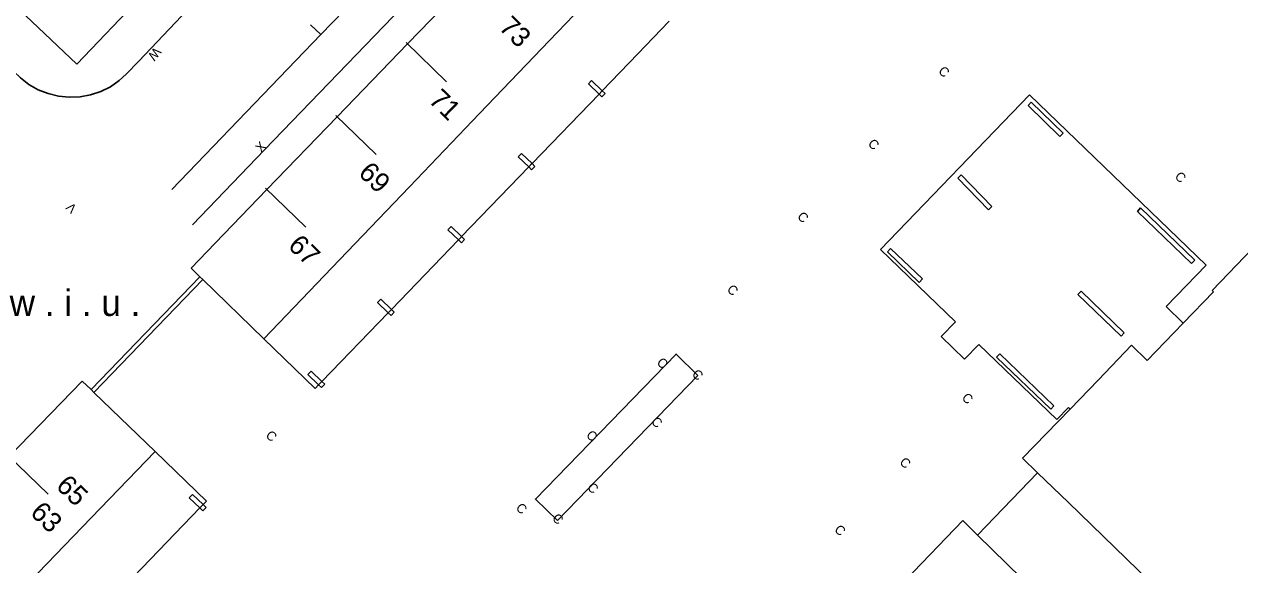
# Model space of a CAD drawing. Extents: x 134999 to 136502, y 457398 to 459002.
# Drawn here: x 135185.3 to 135250.1, y 457998 to 458026.8 of the extents above; entities that cross this region are included whole.
import ezdxf

# ---------------------------------------------------------------- set-up
doc = ezdxf.new("R2010")
doc.units = 0
for name, color, linetype in [('RI_DGTB_13', 7, 'Continuous'), ('RI_DGTB_15', 7, 'Continuous'), ('RI_DGTB_2', 7, 'Continuous'), ('RI_DGTB_30', 7, 'Continuous'), ('RI_DGTB_31', 7, 'Continuous'), ('RI_DGTB_35', 7, 'Continuous'), ('RI_DGTB_36', 7, 'Continuous'), ('RI_DGTB_41', 7, 'Continuous'), ('RI_DGTB_53', 7, 'Continuous'), ('RI_DGTB_6', 7, 'Continuous'), ('RI_DGTB_7', 7, 'Continuous')]:
    doc.layers.add(name, color=color, linetype=linetype)

msp = doc.modelspace()

# ---------------------------------------------------------------- linework, layer by layer
at = {"layer": 'RI_DGTB_13'}
msp.add_line((135194.453, 458031.333), (135188.054, 458024.639), dxfattribs=at)
msp.add_lwpolyline([(135188.054, 458024.639), (135183.937, 458028.544)], dxfattribs=at)
at = {"layer": 'RI_DGTB_15'}
for p, q in [((135205.613, 458025.781), (135207.77, 458023.696)), ((135201.863, 458021.901), (135204.02, 458019.816)), ((135198.113, 458018.022), (135200.27, 458015.937)), ((135184.364, 458003.798), (135186.521, 458001.713))]:
    msp.add_line(p, q, dxfattribs=at)
at = {"layer": 'RI_DGTB_2'}
for p, q in [((135230.916, 458014.761), (135238.858, 458022.995)), ((135248.272, 458013.914), (135238.858, 458022.995)), ((135195.428, 458015.084), (135194.144, 458013.759)), ((135234.911, 458010.908), (135230.916, 458014.761)), ((135246.147, 458011.712), (135248.272, 458013.914)), ((135194.144, 458013.759), (135194.618, 458013.3)), ((135247.06, 458010.831), (135248.678, 458012.504)), ((135248.641, 458012.54), (135248.678, 458012.504)), ((135246.147, 458011.712), (135247.06, 458010.831)), ((135234.147, 458010.116), (135234.911, 458010.908)), ((135245.14, 458008.845), (135247.06, 458010.831)), ((135198.028, 458009.993), (135200.765, 458007.351)), ((135235.399, 458008.908), (135234.147, 458010.116)), ((135235.399, 458008.908), (135236.163, 458009.7)), ((135240.323, 458005.687), (135236.163, 458009.7)), ((135188.816, 458007.285), (135188.343, 458007.745)), ((135238.48, 458003.626), (135241.02, 458006.252)), ((135240.323, 458005.687), (135240.941, 458006.328)), ((135240.941, 458006.328), (135241.02, 458006.252)), ((135194.966, 458001.345), (135192.235, 458003.987)), ((135239.283, 458002.851), (135236.087, 457999.537)), ((135235.295, 458000.309), (135236.087, 457999.537)), ((135236.087, 457999.537), (135244.751, 457991.087))]:
    msp.add_line(p, q, dxfattribs=at)
for points in [[(135209.431, 458029.594), (135205.684, 458025.712)], [(135213.261, 458025.892), (135217.157, 458029.958)], [(135219.65, 458026.921), (135217.975, 458025.185)], [(135205.684, 458025.712), (135201.937, 458021.829)], [(135209.529, 458021.996), (135213.261, 458025.892)], [(135217.975, 458025.185), (135216.076, 458023.217)], [(135215.902, 458023.037), (135212.327, 458019.332)], [(135216.053, 458023.193), (135215.902, 458023.037)], [(135216.076, 458023.217), (135216.053, 458023.193)], [(135201.937, 458021.829), (135198.191, 458017.947)], [(135205.796, 458018.1), (135209.529, 458021.996)], [(135212.153, 458019.152), (135208.575, 458015.444)], [(135212.306, 458019.311), (135212.153, 458019.152)], [(135212.327, 458019.332), (135212.306, 458019.311)], [(135198.191, 458017.947), (135195.428, 458015.084)], [(135202.063, 458014.204), (135205.796, 458018.1)], [(135208.401, 458015.264), (135204.83, 458011.563)], [(135208.56, 458015.428), (135208.401, 458015.264)], [(135208.575, 458015.444), (135208.56, 458015.428)], [(135250.777, 458014.823), (135248.606, 458012.574)], [(135198.028, 458009.993), (135202.063, 458014.204)], [(135194.618, 458013.3), (135194.769, 458013.154)], [(135194.769, 458013.154), (135198.028, 458009.993)], [(135248.641, 458012.54), (135248.606, 458012.574)], [(135204.656, 458011.383), (135201.122, 458007.721)], [(135204.813, 458011.545), (135204.656, 458011.383)], [(135204.83, 458011.563), (135204.813, 458011.545)], [(135242.515, 458007.799), (135244.305, 458009.65)], [(135245.14, 458008.845), (135244.305, 458009.65)], [(135188.343, 458007.745), (135184.449, 458003.716)], [(135188.967, 458007.139), (135188.816, 458007.285)], [(135200.948, 458007.541), (135200.765, 458007.351)], [(135201.122, 458007.721), (135200.948, 458007.541)], [(135241.02, 458006.252), (135242.515, 458007.799)], [(135192.235, 458003.987), (135188.967, 458007.139)], [(135188.341, 457999.954), (135192.235, 458003.987)], [(135239.283, 458002.851), (135238.48, 458003.626)], [(135246.12, 457996.707), (135245.882, 457996.478), (135240.929, 458001.266), (135239.283, 458002.851)], [(135194.614, 458000.981), (135191.084, 457997.328)], [(135194.788, 458001.161), (135194.614, 458000.981)], [(135194.966, 458001.345), (135194.788, 458001.161)], [(135230.038, 457994.847), (135235.295, 458000.309)], [(135184.593, 457996.072), (135188.341, 457999.954)]]:
    msp.add_lwpolyline(points, dxfattribs=at)
at = {"layer": 'RI_DGTB_31'}
msp.add_line((135201.071, 458026.204), (135200.522, 458026.728), dxfattribs=at)
at = {"layer": 'RI_DGTB_53'}
for p, q in [((135191.354, 458024.795), (135196.678, 458030.393)), ((135188.816, 458007.285), (135194.618, 458013.3)), ((135188.967, 458007.139), (135194.769, 458013.154))]:
    msp.add_line(p, q, dxfattribs=at)
for points in [[(135194.215, 458016.073), (135198.056, 458020.064), (135212.27, 458034.8), (135212.573, 458035.119)], [(135201.071, 458026.204), (135204.766, 458030.039)], [(135193.118, 458017.949), (135201.071, 458026.204)], [(135184.306, 458024.609), (135185.044, 458023.905), (135185.497, 458023.555), (135185.994, 458023.272), (135186.526, 458023.061), (135187.081, 458022.927), (135187.651, 458022.87), (135188.222, 458022.894), (135188.785, 458022.997), (135189.328, 458023.178), (135189.84, 458023.432), (135190.312, 458023.756), (135190.684, 458024.09), (135191.354, 458024.795)]]:
    msp.add_lwpolyline(points, dxfattribs=at)
at = {"layer": 'RI_DGTB_6'}
for points in [[(135221.165, 458008.042), (135220.012, 458009.179), (135212.512, 458001.452), (135213.679, 458000.318)], [(135213.679, 458000.318), (135221.165, 458008.042)]]:
    msp.add_lwpolyline(points, dxfattribs=at)
at = {"layer": 'RI_DGTB_7'}
for p, q in [((135215.902, 458023.037), (135215.334, 458023.585)), ((135216.076, 458023.217), (135215.508, 458023.765)), ((135216.054, 458022.891), (135215.902, 458023.037)), ((135216.227, 458023.071), (135216.054, 458022.891)), ((135216.227, 458023.071), (135216.076, 458023.217)), ((135238.778, 458022.421), (135238.951, 458022.6)), ((135238.778, 458022.421), (135240.471, 458020.777)), ((135238.951, 458022.6), (135240.645, 458020.958)), ((135240.645, 458020.958), (135240.471, 458020.777)), ((135212.153, 458019.152), (135211.587, 458019.698)), ((135212.307, 458019.004), (135212.153, 458019.152)), ((135212.307, 458019.004), (135212.48, 458019.184)), ((135212.48, 458019.184), (135212.327, 458019.332)), ((135235.215, 458018.735), (135235.041, 458018.555)), ((135235.041, 458018.555), (135236.676, 458016.865)), ((135235.215, 458018.735), (135236.85, 458017.045)), ((135236.676, 458016.865), (135236.85, 458017.045)), ((135244.612, 458016.788), (135244.786, 458016.968)), ((135247.497, 458014.002), (135244.612, 458016.788)), ((135247.671, 458014.182), (135244.786, 458016.968)), ((135208.401, 458015.264), (135207.839, 458015.806)), ((135208.575, 458015.444), (135208.013, 458015.986)), ((135208.558, 458015.112), (135208.401, 458015.264)), ((135208.558, 458015.112), (135208.732, 458015.292)), ((135208.732, 458015.292), (135208.575, 458015.444)), ((135231.452, 458014.816), (135231.278, 458014.636)), ((135231.278, 458014.636), (135232.969, 458013.004)), ((135231.452, 458014.816), (135233.143, 458013.184)), ((135247.671, 458014.182), (135247.497, 458014.002)), ((135233.143, 458013.184), (135232.969, 458013.004)), ((135241.605, 458012.527), (135241.432, 458012.348)), ((135241.605, 458012.527), (135243.912, 458010.308)), ((135204.656, 458011.383), (135204.089, 458011.93)), ((135204.83, 458011.563), (135204.263, 458012.11)), ((135241.432, 458012.348), (135243.739, 458010.128)), ((135204.809, 458011.236), (135204.656, 458011.383)), ((135204.809, 458011.236), (135204.983, 458011.416)), ((135204.983, 458011.416), (135204.83, 458011.563)), ((135243.739, 458010.128), (135243.912, 458010.308)), ((135237.277, 458009.202), (135237.102, 458009.021)), ((135237.102, 458009.021), (135239.988, 458006.249)), ((135237.277, 458009.202), (135240.16, 458006.428)), ((135200.379, 458008.09), (135200.553, 458008.27)), ((135200.948, 458007.541), (135200.379, 458008.09)), ((135201.122, 458007.721), (135200.553, 458008.27)), ((135201.099, 458007.395), (135200.948, 458007.541)), ((135201.099, 458007.395), (135201.273, 458007.575)), ((135201.273, 458007.575), (135201.122, 458007.721)), ((135240.16, 458006.428), (135239.988, 458006.249)), ((135194.052, 458001.523), (135194.226, 458001.703)), ((135194.614, 458000.981), (135194.052, 458001.523)), ((135194.788, 458001.161), (135194.226, 458001.703)), ((135194.772, 458000.829), (135194.614, 458000.981)), ((135194.772, 458000.829), (135194.946, 458001.009)), ((135194.946, 458001.009), (135194.788, 458001.161))]:
    msp.add_line(p, q, dxfattribs=at)
for points in [[(135215.334, 458023.585), (135215.485, 458023.742)], [(135215.485, 458023.742), (135215.508, 458023.765)], [(135211.587, 458019.698), (135211.741, 458019.857)], [(135211.741, 458019.857), (135211.761, 458019.878)], [(135212.327, 458019.332), (135211.761, 458019.878)], [(135207.839, 458015.806), (135207.998, 458015.971)], [(135207.998, 458015.971), (135208.013, 458015.986)], [(135204.089, 458011.93), (135204.246, 458012.093)], [(135204.246, 458012.093), (135204.263, 458012.11)]]:
    msp.add_lwpolyline(points, dxfattribs=at)

# ---------------------------------------------------------------- texts
at = {"layer": 'RI_DGTB_30'}
for s, height, rotation, p in [('W', 0.5, 231.91038, (135192.197, 458025.571)), ('X', 0.5, 46.08826, (135197.883, 458019.884)), ('V', 0.499, 136.40187, (135188.089, 458016.992))]:
    msp.add_text(s, height=height, rotation=rotation, dxfattribs=at).set_placement(p)
at = {"layer": 'RI_DGTB_35'}
for s, p in [('67', (135199.26, 458014.892)), ('65', (135186.885, 458002.089))]:
    msp.add_text(s, height=1.054, rotation=315.9717, dxfattribs=at).set_placement(p)
at = {"layer": 'RI_DGTB_36'}
for s, p in [('73', (135210.51, 458026.53)), ('71', (135206.76, 458022.651)), ('69', (135203.01, 458018.771)), ('63', (135185.511, 458000.668))]:
    msp.add_text(s, height=1.054, rotation=315.9717, dxfattribs=at).set_placement(p)
at = {"layer": 'RI_DGTB_41'}
msp.add_text('w . i . u .', height=1.4, dxfattribs=at).set_placement((135184.471, 458011.213))
at = {"layer": 'RI_DGTB_7'}
for p in [(135233.956, 458024.213), (135230.203, 458020.344), (135246.566, 458018.594), (135226.434, 458016.46), (135222.683, 458012.577), (135218.939, 458008.684), (135220.815, 458008.061), (135235.211, 458006.804), (135218.643, 458005.534), (135198.084, 458004.801), (135215.177, 458004.813), (135231.889, 458003.371), (135215.231, 458002.028), (135211.426, 458000.936), (135213.362, 458000.382), (135228.412, 457999.778)]:
    msp.add_text('C', height=0.5, rotation=316.80588, dxfattribs=at).set_placement(p)

doc.saveas('drawing.dxf')
